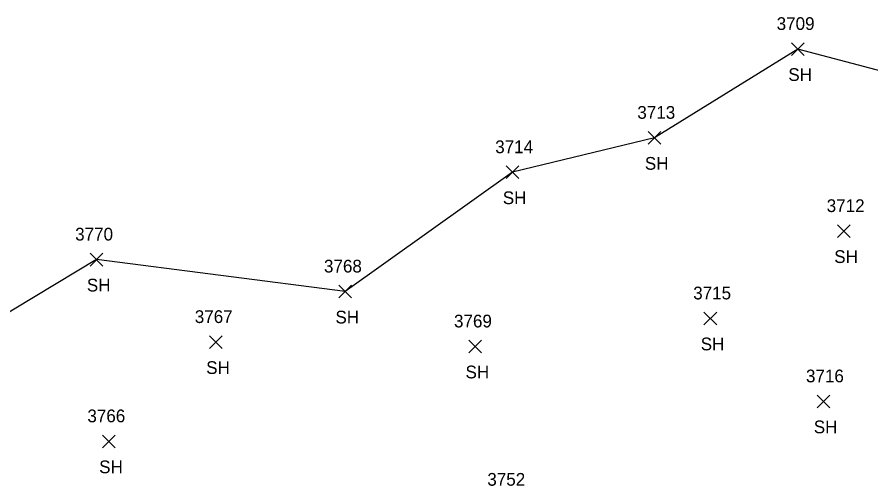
# Model space of a CAD drawing. Extents: x 1599569 to 1610055, y 642560 to 647860.
# Drawn here: x 1601517.7 to 1601651.7, y 647420.5 to 647494.1 of the extents above; entities that cross this region are included whole.
import ezdxf

# ---------------------------------------------------------------- set-up
doc = ezdxf.new("R2010")
doc.units = 0
for name, color, linetype in [('L_A', 7, 'Continuous'), ('L_I', 7, 'Continuous'), ('L_TIC', 7, 'Continuous'), ('LSOGP', 7, 'Continuous')]:
    doc.layers.add(name, color=color, linetype=linetype)

msp = doc.modelspace()

# ---------------------------------------------------------------- linework, layer by layer
at = {"layer": 'L_TIC'}
for points in [[(1601639.23, 647488.1), (1601641.23, 647490.1)], [(1601641.23, 647488.1), (1601639.23, 647490.1)], [(1601616.71, 647474.16), (1601618.71, 647476.16)], [(1601618.71, 647474.16), (1601616.71, 647476.16)], [(1601594.41, 647468.76), (1601596.41, 647470.76)], [(1601596.41, 647468.76), (1601594.41, 647470.76)], [(1601646.44, 647459.52), (1601648.44, 647461.52)], [(1601648.44, 647459.52), (1601646.44, 647461.52)], [(1601529.12, 647455.05), (1601531.12, 647457.05)], [(1601531.12, 647455.05), (1601529.12, 647457.05)], [(1601568.14, 647450.03), (1601570.14, 647452.03)], [(1601570.14, 647450.03), (1601568.14, 647452.03)], [(1601625.48, 647445.81), (1601627.48, 647447.81)], [(1601627.48, 647445.81), (1601625.48, 647447.81)], [(1601547.86, 647442.1), (1601549.86, 647444.1)], [(1601549.86, 647442.1), (1601547.86, 647444.1)], [(1601588.56, 647441.41), (1601590.56, 647443.41)], [(1601590.56, 647441.41), (1601588.56, 647443.41)], [(1601643.24, 647432.79), (1601645.24, 647434.79)], [(1601645.24, 647432.79), (1601643.24, 647434.79)], [(1601531.05, 647426.52), (1601533.05, 647428.52)], [(1601533.05, 647426.52), (1601531.05, 647428.52)]]:
    msp.add_lwpolyline(points, dxfattribs=at)
at = {"layer": 'LSOGP'}
msp.add_lwpolyline([(1601665.8, 647482.32), (1601640.24, 647489.09), (1601617.71, 647475.16), (1601595.41, 647469.76), (1601569.14, 647451.04), (1601530.11, 647456.05), (1601510.54, 647444.31)], dxfattribs=at)

# ---------------------------------------------------------------- texts
at = {"layer": 'L_A'}
for p in [(1601638.72, 647484.1), (1601616.2, 647470.16), (1601593.9, 647464.76), (1601645.93, 647455.52), (1601528.61, 647451.05), (1601567.63, 647446.03), (1601624.97, 647441.81), (1601547.34, 647438.1), (1601588.05, 647437.41), (1601642.72, 647428.79), (1601530.54, 647422.52)]:
    msp.add_text('SH', height=2, dxfattribs=at).set_placement(p)
at = {"layer": 'L_I'}
for s, p in [('3709', (1601636.89, 647492.1)), ('3713', (1601615.02, 647478.16)), ('3714', (1601592.71, 647472.76)), ('3712', (1601644.75, 647463.52)), ('3770', (1601526.77, 647459.05)), ('3768', (1601565.83, 647454.03)), ('3715', (1601623.79, 647449.81)), ('3767', (1601545.55, 647446.1)), ('3769', (1601586.24, 647445.41)), ('3716', (1601641.49, 647436.79)), ('3766', (1601528.69, 647430.52)), ('3752', (1601591.47, 647420.56))]:
    msp.add_text(s, height=2, dxfattribs=at).set_placement(p)

doc.saveas('drawing.dxf')
